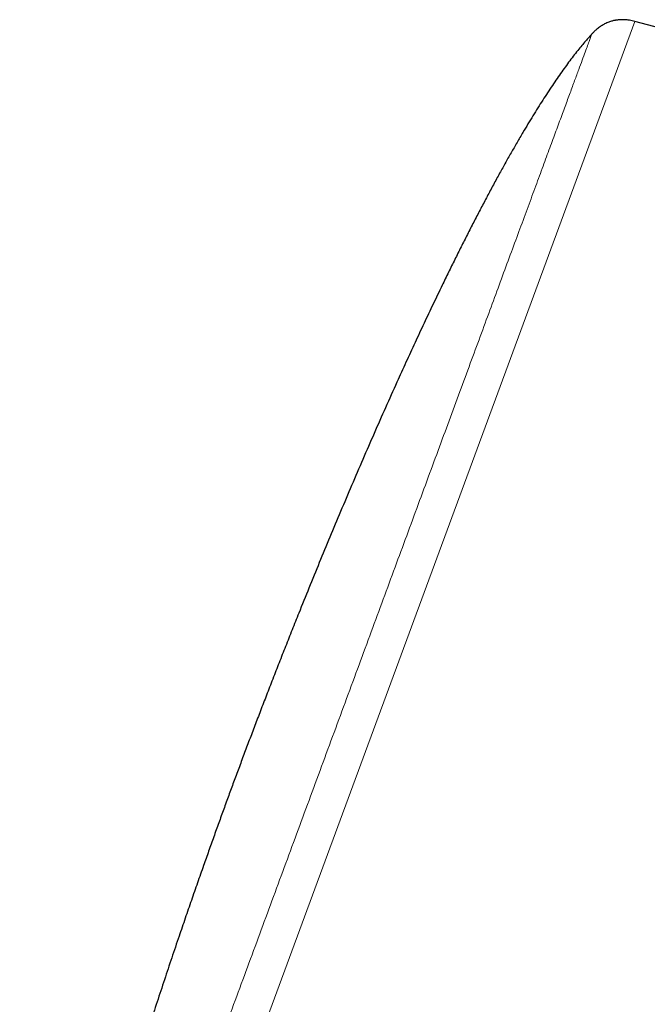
# Model space of a CAD drawing. Header units: millimetres. Extents: x 8 to 541, y 12 to 744.
# Tile 651 of 656: x 457 to 482, y 705 to 744. Entities that reach past the tile are written whole.
import ezdxf

# ---------------------------------------------------------------- set-up
doc = ezdxf.new("R2010")
doc.units = ezdxf.units.MM

msp = doc.modelspace()

# ---------------------------------------------------------------- linework, layer by layer
at = {"color": 252, "linetype": 'Continuous', "lineweight": 0}
msp.add_line((481.608, 743.909), (458.443, 681.114), dxfattribs=at)
at = {"color": 7, "linetype": 'Continuous', "lineweight": 30}
msp.add_arc((386.72, 387.891), 368.446, 71.21885, 75.07618, dxfattribs=at)
for points, knots in [([(481.608, 743.909), (481.571, 743.918), (481.501, 743.936), (481.399, 743.955), (481.306, 743.968), (481.219, 743.975), (481.141, 743.978), (481.069, 743.978), (481.005, 743.975), (480.948, 743.969), (480.897, 743.963), (480.852, 743.956), (480.811, 743.949), (480.766, 743.939), (480.714, 743.926), (480.651, 743.907), (480.58, 743.883), (480.503, 743.851), (480.427, 743.815), (480.356, 743.776), (480.289, 743.735), (480.219, 743.687), (480.147, 743.632), (480.072, 743.569), (479.995, 743.498), (479.945, 743.445), (479.919, 743.418)], [0, 0, 0, 0, 0.060815, 0.116409, 0.167198, 0.213538, 0.255728, 0.294013, 0.32859, 0.359613, 0.387198, 0.411431, 0.432437, 0.454304, 0.484842, 0.520094, 0.560137, 0.605113, 0.655253, 0.694415, 0.736545, 0.78184, 0.830536, 0.88291, 0.939278, 1, 1, 1, 1]), ([(479.92, 743.417), (479.907, 743.403), (479.845, 743.338), (479.737, 743.215), (479.594, 743.048), (479.44, 742.861), (479.274, 742.653), (479.097, 742.423), (478.918, 742.181), (478.736, 741.929), (478.553, 741.666), (478.367, 741.394), (478.18, 741.111), (477.99, 740.818), (477.799, 740.516), (477.606, 740.204), (477.411, 739.884), (477.203, 739.534), (476.981, 739.155), (476.746, 738.745), (476.509, 738.324), (476.269, 737.889), (476.025, 737.442), (475.779, 736.981), (475.532, 736.512), (475.283, 736.032), (475.035, 735.547), (474.788, 735.057), (474.541, 734.562), (474.293, 734.06), (474.009, 733.477), (473.689, 732.811), (473.334, 732.06), (472.979, 731.299), (472.624, 730.529), (472.238, 729.678), (471.821, 728.748), (471.375, 727.737), (470.932, 726.72), (470.494, 725.698), (470.063, 724.681), (469.64, 723.671), (469.227, 722.67), (468.82, 721.674), (468.465, 720.794), (468.16, 720.03), (467.902, 719.381), (467.649, 718.738), (467.401, 718.102), (467.157, 717.473), (466.922, 716.863), (466.697, 716.274), (466.481, 715.704), (466.27, 715.143), (466.065, 714.592), (465.93, 714.227), (465.863, 714.047)], [0, 0, 0, 0, 0.001761, 0.008259, 0.014987, 0.021945, 0.030522, 0.039415, 0.048619, 0.058129, 0.067939, 0.078043, 0.088435, 0.099109, 0.110057, 0.121274, 0.132752, 0.144484, 0.158629, 0.173105, 0.187901, 0.203005, 0.218688, 0.234664, 0.250922, 0.267447, 0.284227, 0.300942, 0.317878, 0.335021, 0.35236, 0.377443, 0.402861, 0.428576, 0.454553, 0.480753, 0.514362, 0.548194, 0.582172, 0.616217, 0.650252, 0.683594, 0.716777, 0.749727, 0.782369, 0.803923, 0.825285, 0.846434, 0.867347, 0.888002, 0.908377, 0.927312, 0.945961, 0.964304, 0.982323, 1, 1, 1, 1]), ([(465.863, 714.047), (465.799, 713.873), (465.67, 713.522), (465.476, 712.991), (465.28, 712.45), (465.083, 711.9), (464.883, 711.34), (464.67, 710.739), (464.444, 710.094), (464.205, 709.406), (463.964, 708.708), (463.707, 707.957), (463.435, 707.152), (463.148, 706.294), (462.861, 705.427), (462.576, 704.554), (462.293, 703.676), (461.993, 702.736), (461.678, 701.734), (461.351, 700.672), (461.03, 699.612), (460.716, 698.556), (460.445, 697.626), (460.215, 696.821), (460.025, 696.142), (459.838, 695.468), (459.657, 694.8), (459.481, 694.139), (459.318, 693.515), (459.169, 692.929), (459.032, 692.381), (458.899, 691.84), (458.771, 691.306), (458.649, 690.781), (458.532, 690.268), (458.421, 689.766), (458.316, 689.272), (458.219, 688.803), (458.131, 688.36), (458.051, 687.941), (457.975, 687.531), (457.904, 687.128), (457.838, 686.734), (457.777, 686.349), (457.722, 685.972), (457.673, 685.617), (457.63, 685.283), (457.594, 684.969), (457.562, 684.664), (457.535, 684.367), (457.512, 684.079), (457.495, 683.802), (457.482, 683.536), (457.474, 683.278), (457.47, 683.027), (457.471, 682.797), (457.476, 682.649), (457.478, 682.584)], [0, 0, 0, 0, 0.017, 0.034318, 0.051937, 0.069841, 0.088012, 0.106435, 0.128448, 0.150761, 0.173347, 0.196179, 0.223642, 0.251371, 0.279319, 0.307441, 0.335693, 0.364028, 0.398077, 0.432104, 0.46603, 0.499777, 0.53327, 0.555023, 0.576612, 0.598015, 0.61921, 0.640175, 0.66089, 0.678392, 0.695681, 0.712744, 0.729568, 0.746139, 0.762157, 0.777906, 0.793374, 0.80855, 0.821842, 0.834882, 0.847662, 0.860173, 0.872407, 0.884356, 0.896012, 0.907367, 0.917278, 0.926937, 0.936337, 0.945473, 0.95434, 0.962783, 0.970958, 0.978861, 0.986489, 0.993986, 1, 1, 1, 1])]:
    msp.add_open_spline(points, degree=3, knots=knots, dxfattribs=at)
at = {"color": 252, "linetype": 'Continuous', "lineweight": 0}
msp.add_open_spline([(457.478, 682.584), (457.48, 682.59), (457.484, 682.601), (457.518, 682.693), (457.572, 682.838), (457.648, 683.044), (457.744, 683.305), (457.861, 683.622), (457.997, 683.991), (458.153, 684.414), (458.33, 684.893), (458.528, 685.429), (458.746, 686.022), (458.984, 686.667), (459.241, 687.362), (459.514, 688.103), (459.803, 688.886), (460.107, 689.71), (460.427, 690.577), (460.764, 691.492), (461.119, 692.453), (461.49, 693.459), (461.875, 694.504), (462.274, 695.584), (462.682, 696.691), (463.099, 697.822), (463.525, 698.975), (463.96, 700.154), (464.406, 701.364), (464.863, 702.604), (465.331, 703.872), (465.805, 705.157), (466.285, 706.457), (466.766, 707.762), (467.248, 709.069), (467.73, 710.375), (468.214, 711.687), (468.702, 713.009), (469.192, 714.339), (469.685, 715.674), (470.175, 717.004), (470.663, 718.326), (471.144, 719.63), (471.618, 720.914), (472.083, 722.176), (472.542, 723.42), (472.997, 724.652), (473.446, 725.869), (473.888, 727.069), (474.321, 728.242), (474.743, 729.385), (475.15, 730.49), (475.543, 731.555), (475.921, 732.579), (476.285, 733.566), (476.637, 734.521), (476.977, 735.441), (477.302, 736.323), (477.611, 737.159), (477.902, 737.949), (478.174, 738.686), (478.426, 739.371), (478.659, 740.002), (478.873, 740.582), (479.07, 741.114), (479.247, 741.596), (479.406, 742.026), (479.544, 742.399), (479.66, 742.715), (479.755, 742.973), (479.829, 743.172), (479.881, 743.313), (479.913, 743.401), (479.917, 743.412), (479.919, 743.418)], degree=3, knots=[0, 0, 0, 0, 0.014, 0.028, 0.042, 0.056, 0.07, 0.08375, 0.0975, 0.11125, 0.125, 0.139, 0.153, 0.167, 0.181, 0.195, 0.20875, 0.2225, 0.23625, 0.25, 0.264, 0.278, 0.292, 0.306, 0.32, 0.33375, 0.3475, 0.36125, 0.375, 0.389, 0.403, 0.417, 0.431, 0.445, 0.45875, 0.4725, 0.48625, 0.5, 0.514, 0.528, 0.542, 0.556, 0.57, 0.58375, 0.5975, 0.61125, 0.625, 0.639, 0.653, 0.667, 0.681, 0.695, 0.70875, 0.7225, 0.73625, 0.75, 0.764, 0.778, 0.792, 0.806, 0.82, 0.83375, 0.8475, 0.86125, 0.875, 0.889, 0.903, 0.917, 0.931, 0.945, 0.95875, 0.9725, 0.98625, 1, 1, 1, 1], dxfattribs=at)

doc.saveas('drawing.dxf')
